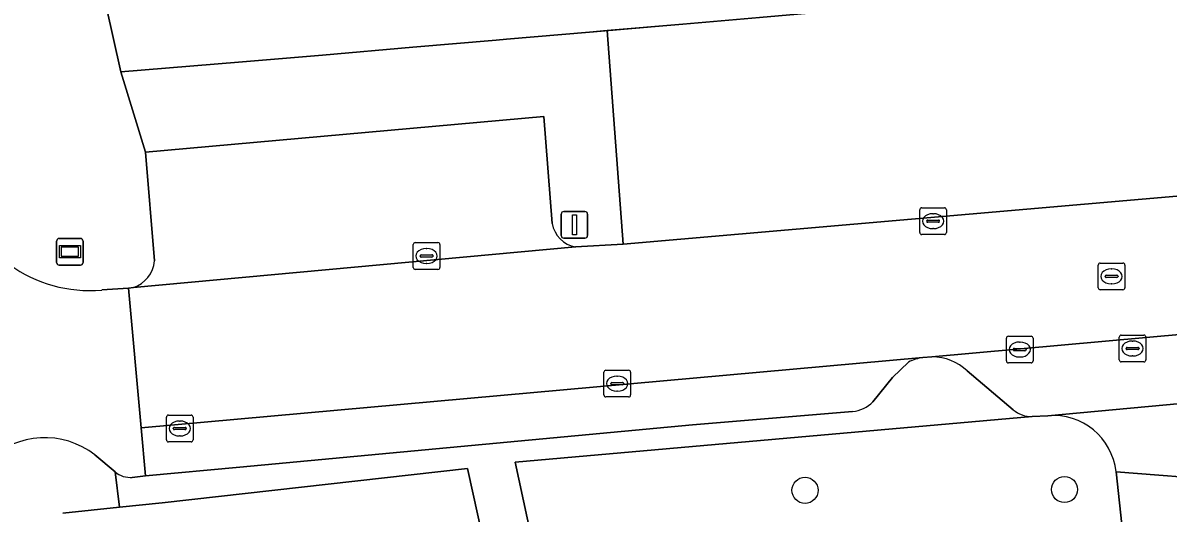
# Model space of a CAD drawing. Extents: x 160554 to 161248, y 385329 to 386506.
# Drawn here: x 160808.55 to 160851.48, y 385599.58 to 385617.94 of the extents above; entities that cross this region are included whole.
import ezdxf

# ---------------------------------------------------------------- set-up
doc = ezdxf.new("R2010")
doc.units = 0
for name, color, linetype in [('IMGEO_Boom', 7, 'Continuous'), ('IMGEO_Groenvoorziening', 7, 'Continuous'), ('IMGEO_Kolk', 7, 'Continuous'), ('IMGEO_Lichtmast', 7, 'Continuous'), ('IMGEO_Pand', 7, 'Continuous'), ('IMGEO_Pand_overbouw', 7, 'Continuous'), ('IMGEO_Parkeervlak_open', 7, 'Continuous'), ('IMGEO_Rijbaan_lokaal_open', 7, 'Continuous'), ('IMGEO_Rioolput', 7, 'Continuous'), ('IMGEO_Voetpad_open', 7, 'Continuous'), ('IMGEO_Wegwijzer', 7, 'Continuous')]:
    doc.layers.add(name, color=color, linetype=linetype)

msp = doc.modelspace()

# ---------------------------------------------------------------- linework, layer by layer
at = {"layer": 'IMGEO_Boom'}
for centre in [(160837.872, 385600.434), (160847.598, 385600.464)]:
    msp.add_circle(centre, 0.489, dxfattribs=at)
at = {"layer": 'IMGEO_Groenvoorziening'}
for points in [[(160846.975, 385603.229), (160846.391, 385603.199), (160827.007, 385601.485), (160829.525, 385589.788), (160847.316, 385593.644)], [(160825.224, 385601.257), (160813.776, 385599.966), (160812.169, 385599.8), (160810.054, 385599.581)], [(160813.123, 385586.172), (160815.77, 385586.734), (160827.826, 385589.422), (160825.224, 385601.257)], [(160849.947, 385597.294), (160849.53, 385601.127)]]:
    msp.add_lwpolyline(points, dxfattribs=at)
msp.add_arc((160847.178, 385600.872), 2.366, 6.1866, 94.9251, dxfattribs=at)
at = {"layer": 'IMGEO_Kolk'}
for p, q in [((160842.172, 385610.091), (160842.172, 385610.943)), ((160842.247, 385611.017), (160843.099, 385611.017)), ((160842.66, 385610.797), (160842.685, 385610.797)), ((160843.173, 385610.943), (160843.173, 385610.091)), ((160842.431, 385610.511), (160842.431, 385610.523)), ((160842.869, 385610.474), (160842.471, 385610.474)), ((160842.474, 385610.56), (160842.872, 385610.56)), ((160842.683, 385610.237), (160842.658, 385610.237)), ((160842.915, 385610.523), (160842.915, 385610.511)), ((160843.099, 385610.017), (160842.247, 385610.017)), ((160823.186, 385608.786), (160823.186, 385609.638)), ((160823.261, 385609.712), (160824.113, 385609.712)), ((160823.674, 385609.492), (160823.699, 385609.492)), ((160824.187, 385609.638), (160824.187, 385608.786)), ((160823.445, 385609.206), (160823.445, 385609.218)), ((160823.883, 385609.169), (160823.485, 385609.169)), ((160823.488, 385609.255), (160823.886, 385609.255)), ((160823.929, 385609.218), (160823.929, 385609.206)), ((160824.113, 385608.712), (160823.261, 385608.712)), ((160823.697, 385608.932), (160823.672, 385608.932)), ((160845.418, 385605.282), (160845.418, 385606.134)), ((160845.493, 385606.208), (160846.345, 385606.208)), ((160845.906, 385605.988), (160845.931, 385605.988)), ((160846.419, 385606.134), (160846.419, 385605.282)), ((160845.677, 385605.702), (160845.677, 385605.714)), ((160846.115, 385605.665), (160845.717, 385605.665)), ((160845.72, 385605.751), (160846.118, 385605.751)), ((160846.161, 385605.714), (160846.161, 385605.702)), ((160846.345, 385605.208), (160845.493, 385605.208)), ((160845.929, 385605.428), (160845.904, 385605.428)), ((160830.333, 385604.006), (160830.333, 385604.858)), ((160830.408, 385604.932), (160831.26, 385604.932)), ((160830.821, 385604.712), (160830.846, 385604.712)), ((160831.334, 385604.858), (160831.334, 385604.006)), ((160830.592, 385604.426), (160830.592, 385604.438)), ((160831.03, 385604.389), (160830.632, 385604.389)), ((160830.635, 385604.475), (160831.033, 385604.475)), ((160831.076, 385604.438), (160831.076, 385604.426)), ((160831.26, 385603.932), (160830.408, 385603.932)), ((160830.844, 385604.152), (160830.819, 385604.152)), ((160813.933, 385602.324), (160813.933, 385603.176)), ((160814.008, 385603.25), (160814.86, 385603.25)), ((160814.421, 385603.03), (160814.446, 385603.03)), ((160814.934, 385603.176), (160814.934, 385602.324)), ((160814.192, 385602.744), (160814.192, 385602.756)), ((160814.63, 385602.707), (160814.232, 385602.707)), ((160814.235, 385602.793), (160814.633, 385602.793)), ((160814.676, 385602.756), (160814.676, 385602.744)), ((160814.86, 385602.25), (160814.008, 385602.25)), ((160814.444, 385602.47), (160814.419, 385602.47))]:
    msp.add_line(p, q, dxfattribs=at)
for points in [[(160842.172, 385610.091), (160842.172, 385610.943)], [(160842.247, 385611.017), (160843.099, 385611.017)], [(160843.173, 385610.943), (160843.173, 385610.091)], [(160843.099, 385610.017), (160842.247, 385610.017)], [(160823.186, 385608.786), (160823.186, 385609.638)], [(160823.261, 385609.712), (160824.113, 385609.712)], [(160824.187, 385609.638), (160824.187, 385608.786)], [(160824.113, 385608.712), (160823.261, 385608.712)], [(160845.418, 385605.282), (160845.418, 385606.134)], [(160845.493, 385606.208), (160846.345, 385606.208)], [(160846.419, 385606.134), (160846.419, 385605.282)], [(160846.345, 385605.208), (160845.493, 385605.208)], [(160830.333, 385604.006), (160830.333, 385604.858)], [(160830.408, 385604.932), (160831.26, 385604.932)], [(160831.334, 385604.858), (160831.334, 385604.006)], [(160831.26, 385603.932), (160830.408, 385603.932)], [(160813.933, 385602.324), (160813.933, 385603.176)], [(160814.008, 385603.25), (160814.86, 385603.25)], [(160814.934, 385603.176), (160814.934, 385602.324)], [(160814.86, 385602.25), (160814.008, 385602.25)]]:
    msp.add_lwpolyline(points, dxfattribs=at)
for centre, radius, start, end in [((160842.249, 385610.941), 0.0765, 91.552, 178.448), ((160842.249, 385610.941), 0.0765, 91.552, 178.448), ((160843.097, 385610.941), 0.0765, 1.552, 88.448), ((160843.097, 385610.941), 0.0765, 1.552, 88.448), ((160842.471, 385610.52), 0.0403, 85.8775, 175.7526), ((160842.468, 385610.51), 0.0366, 178.938, 274.7102), ((160842.872, 385610.517), 0.043, 264.8664, 352.4533), ((160842.876, 385610.522), 0.0386, 1.7309, 96.639), ((160842.249, 385610.093), 0.0765, 181.552, 268.448), ((160842.249, 385610.093), 0.0765, 181.552, 268.448), ((160843.097, 385610.093), 0.0765, 271.552, 358.448), ((160843.097, 385610.093), 0.0765, 271.552, 358.448), ((160823.263, 385609.636), 0.0765, 91.552, 178.448), ((160823.263, 385609.636), 0.0765, 91.552, 178.448), ((160824.111, 385609.636), 0.0765, 1.552, 88.448), ((160824.111, 385609.636), 0.0765, 1.552, 88.448), ((160823.485, 385609.215), 0.0403, 85.8775, 175.7526), ((160823.482, 385609.205), 0.0366, 178.938, 274.7102), ((160823.886, 385609.212), 0.043, 264.8664, 352.4533), ((160823.89, 385609.217), 0.0386, 1.7309, 96.639), ((160823.263, 385608.788), 0.0765, 181.552, 268.448), ((160823.263, 385608.788), 0.0765, 181.552, 268.448), ((160824.111, 385608.788), 0.0765, 271.552, 358.448), ((160824.111, 385608.788), 0.0765, 271.552, 358.448), ((160845.495, 385606.132), 0.0765, 91.552, 178.448), ((160845.495, 385606.132), 0.0765, 91.552, 178.448), ((160846.343, 385606.132), 0.0765, 1.552, 88.448), ((160846.343, 385606.132), 0.0765, 1.552, 88.448), ((160845.717, 385605.711), 0.0403, 85.8775, 175.7526), ((160845.714, 385605.701), 0.0366, 178.938, 274.7102), ((160846.118, 385605.708), 0.043, 264.8664, 352.4533), ((160846.122, 385605.713), 0.0386, 1.7309, 96.639), ((160845.495, 385605.284), 0.0765, 181.552, 268.448), ((160845.495, 385605.284), 0.0765, 181.552, 268.448), ((160846.343, 385605.284), 0.0765, 271.552, 358.448), ((160846.343, 385605.284), 0.0765, 271.552, 358.448), ((160830.41, 385604.856), 0.0765, 91.552, 178.448), ((160830.41, 385604.856), 0.0765, 91.552, 178.448), ((160831.258, 385604.856), 0.0765, 1.552, 88.448), ((160831.258, 385604.856), 0.0765, 1.552, 88.448), ((160830.632, 385604.435), 0.0403, 85.8775, 175.7526), ((160830.629, 385604.425), 0.0366, 178.938, 274.7102), ((160831.033, 385604.432), 0.043, 264.8664, 352.4533), ((160831.037, 385604.437), 0.0386, 1.7309, 96.639), ((160830.41, 385604.008), 0.0765, 181.552, 268.448), ((160830.41, 385604.008), 0.0765, 181.552, 268.448), ((160831.258, 385604.008), 0.0765, 271.552, 358.448), ((160831.258, 385604.008), 0.0765, 271.552, 358.448), ((160814.01, 385603.174), 0.0765, 91.552, 178.448), ((160814.01, 385603.174), 0.0765, 91.552, 178.448), ((160814.858, 385603.174), 0.0765, 1.552, 88.448), ((160814.858, 385603.174), 0.0765, 1.552, 88.448), ((160814.232, 385602.753), 0.0403, 85.8775, 175.7526), ((160814.229, 385602.743), 0.0366, 178.938, 274.7102), ((160814.633, 385602.75), 0.043, 264.8664, 352.4533), ((160814.637, 385602.755), 0.0386, 1.7309, 96.639), ((160814.01, 385602.326), 0.0765, 181.552, 268.448), ((160814.01, 385602.326), 0.0765, 181.552, 268.448), ((160814.858, 385602.326), 0.0765, 271.552, 358.448), ((160814.858, 385602.326), 0.0765, 271.552, 358.448)]:
    msp.add_arc(centre, radius, start, end, dxfattribs=at)
for centre, major_axis, ratio, start_param, end_param in [((160842.659, 385610.517), (-0.387, 0.002), 0.722429, 4.712389, 7.853982), ((160842.684, 385610.517), (-0.39, 0.002), 0.717154, 1.570796, 4.712389), ((160823.673, 385609.212), (-0.387, 0.002), 0.722429, 4.712389, 7.853982), ((160823.698, 385609.212), (-0.39, 0.002), 0.717154, 1.570796, 4.712389), ((160845.905, 385605.708), (-0.387, 0.002), 0.722429, 4.712389, 7.853982), ((160845.93, 385605.708), (-0.39, 0.002), 0.717154, 1.570796, 4.712389), ((160830.82, 385604.432), (-0.387, 0.002), 0.722429, 4.712389, 7.853982), ((160830.845, 385604.432), (-0.39, 0.002), 0.717154, 1.570796, 4.712389), ((160814.42, 385602.75), (-0.387, 0.002), 0.722429, 4.712389, 7.853982), ((160814.445, 385602.75), (-0.39, 0.002), 0.717154, 1.570796, 4.712389)]:
    msp.add_ellipse(centre, major_axis=major_axis, ratio=ratio, start_param=start_param, end_param=end_param, dxfattribs=at)
at = {"layer": 'IMGEO_Lichtmast'}
for p, q in [((160828.73, 385609.98), (160828.73, 385610.78)), ((160828.73, 385610.78), (160828.73, 385609.98)), ((160828.83, 385610.88), (160829.62, 385610.88)), ((160829.62, 385610.88), (160828.83, 385610.88)), ((160829.72, 385610.78), (160829.72, 385609.98)), ((160829.72, 385609.98), (160829.72, 385610.78)), ((160829.62, 385609.88), (160828.83, 385609.88)), ((160828.83, 385609.88), (160829.62, 385609.88))]:
    msp.add_line(p, q, dxfattribs=at)
msp.add_lwpolyline([(160829.15, 385610.755), (160829.3, 385610.755), (160829.3, 385610.005), (160829.15, 385610.005), (160829.15, 385610.755)], dxfattribs=at)
for centre, start, end in [((160828.83, 385610.78), 90, 180), ((160828.83, 385610.78), 90, 180), ((160829.62, 385610.78), 0, 90), ((160829.62, 385610.78), 360, 90), ((160828.83, 385609.98), 180, 270), ((160828.83, 385609.98), 180, 270), ((160829.62, 385609.98), 270, 0), ((160829.62, 385609.98), 270, 0)]:
    msp.add_arc(centre, 0.1, start, end, dxfattribs=at)
at = {"layer": 'IMGEO_Pand'}
msp.add_lwpolyline([(160808.794, 385631.497), (160812.22, 385616.114), (160816.636, 385616.471), (160819.784, 385616.741), (160823.172, 385617.032), (160826.291, 385617.299), (160826.681, 385617.333), (160829.796, 385617.6), (160830.449, 385617.656), (160833.286, 385617.9), (160836.165, 385618.147)], dxfattribs=at)
at = {"layer": 'IMGEO_Pand_overbouw'}
msp.add_lwpolyline([(160800.168, 385670.228), (160806.16, 385643.282), (160808.794, 385631.497), (160812.22, 385616.114), (160816.636, 385616.471), (160819.784, 385616.741), (160823.172, 385617.032), (160826.291, 385617.299), (160826.681, 385617.333), (160829.796, 385617.6), (160836.165, 385618.147), (160839.297, 385618.416), (160840.182, 385618.492), (160844.032, 385618.825), (160844.463, 385618.859), (160839.871, 385640.501), (160837.913, 385649.731)], dxfattribs=at)
at = {"layer": 'IMGEO_Parkeervlak_open'}
for points in [[(160828.395, 385610.433), (160828.085, 385614.443), (160813.155, 385613.096), (160813.481, 385609.031)], [(160812.695, 385608.034), (160829.274, 385609.552)], [(160871.354, 385607.991), (160871.578, 385608.044), (160842.631, 385605.434)], [(160842.289, 385605.408), (160812.984, 385602.775), (160813.145, 385600.975), (160816.687, 385601.299), (160833.656, 385602.885), (160839.652, 385603.387)], [(160840.416, 385603.743), (160841.151, 385604.664), (160841.754, 385605.239)], [(160846.391, 385603.199), (160846.975, 385603.229), (160868.265, 385605.193)], [(160843.952, 385604.911), (160845.67, 385603.454)]]:
    msp.add_lwpolyline(points, dxfattribs=at)
for centre, radius, start, end in [((160829.449, 385610.605), 1.068, 189.2803, 260.5895), ((160812.352, 385609.113), 1.132, 287.6366, 355.8614), ((160842.623, 385603.418), 2.017, 99.5379, 115.5235), ((160842.611, 385603.453), 1.981, 47.3867, 89.4148), ((160839.5, 385604.71), 1.332, 276.5339, 313.4342), ((160846.36, 385604.257), 1.059, 229.348, 271.6971)]:
    msp.add_arc(centre, radius, start, end, dxfattribs=at)
at = {"layer": 'IMGEO_Rijbaan_lokaal_open'}
msp.add_lwpolyline([(160871.578, 385608.044), (160876.64, 385608.535), (160905.88, 385611.113), (160907.275, 385611.259), (160906.791, 385616.603), (160886.64, 385614.737), (160855.368, 385611.764), (160852.666, 385611.53), (160831.052, 385609.652), (160829.274, 385609.552), (160812.695, 385608.034), (160812.515, 385608.009), (160812.984, 385602.775), (160842.289, 385605.408), (160842.631, 385605.434)], close=True, dxfattribs=at)
for points in [[(160812.515, 385608.009), (160811.51, 385607.939)], [(160812.655, 385600.92), (160813.145, 385600.975), (160812.984, 385602.775), (160812.515, 385608.009)], [(160811.254, 385601.765), (160812.012, 385601.121)]]:
    msp.add_lwpolyline(points, dxfattribs=at)
for centre, radius, start, end in [((160811.056, 385613.052), 5.134, 193.7305, 275.0747), ((160809.377, 385599.341), 3.065, 52.2518, 133.9795), ((160812.574, 385601.788), 0.872, 229.9196, 275.3622)]:
    msp.add_arc(centre, radius, start, end, dxfattribs=at)
at = {"layer": 'IMGEO_Rioolput'}
for p, q in [((160848.936, 385608.948), (160849.788, 385608.948)), ((160848.861, 385608.022), (160848.861, 385608.874)), ((160849.349, 385608.728), (160849.374, 385608.728)), ((160849.862, 385608.874), (160849.862, 385608.022)), ((160849.12, 385608.442), (160849.12, 385608.454)), ((160849.558, 385608.405), (160849.16, 385608.405)), ((160849.163, 385608.491), (160849.561, 385608.491)), ((160849.372, 385608.168), (160849.347, 385608.168)), ((160849.604, 385608.454), (160849.604, 385608.442)), ((160849.788, 385607.948), (160848.936, 385607.948)), ((160849.648, 385605.321), (160849.648, 385606.173)), ((160849.723, 385606.247), (160850.575, 385606.247)), ((160850.136, 385606.027), (160850.161, 385606.027)), ((160850.649, 385606.173), (160850.649, 385605.321)), ((160849.907, 385605.741), (160849.907, 385605.753)), ((160850.345, 385605.704), (160849.947, 385605.704)), ((160849.95, 385605.79), (160850.348, 385605.79)), ((160850.391, 385605.753), (160850.391, 385605.741)), ((160850.575, 385605.247), (160849.723, 385605.247)), ((160850.159, 385605.467), (160850.134, 385605.467))]:
    msp.add_line(p, q, dxfattribs=at)
for points in [[(160848.936, 385608.948), (160849.788, 385608.948)], [(160848.861, 385608.022), (160848.861, 385608.874)], [(160849.862, 385608.874), (160849.862, 385608.022)], [(160849.788, 385607.948), (160848.936, 385607.948)], [(160849.648, 385605.321), (160849.648, 385606.173)], [(160849.723, 385606.247), (160850.575, 385606.247)], [(160850.649, 385606.173), (160850.649, 385605.321)], [(160850.575, 385605.247), (160849.723, 385605.247)]]:
    msp.add_lwpolyline(points, dxfattribs=at)
for centre, radius, start, end in [((160848.938, 385608.872), 0.0765, 91.552, 178.448), ((160848.938, 385608.872), 0.0765, 91.552, 178.448), ((160849.786, 385608.872), 0.0765, 1.552, 88.448), ((160849.786, 385608.872), 0.0765, 1.552, 88.448), ((160849.16, 385608.451), 0.0403, 85.8775, 175.7526), ((160849.157, 385608.441), 0.0366, 178.938, 274.7102), ((160849.561, 385608.448), 0.043, 264.8664, 352.4533), ((160849.565, 385608.453), 0.0386, 1.7309, 96.639), ((160848.938, 385608.024), 0.0765, 181.552, 268.448), ((160848.938, 385608.024), 0.0765, 181.552, 268.448), ((160849.786, 385608.024), 0.0765, 271.552, 358.448), ((160849.786, 385608.024), 0.0765, 271.552, 358.448), ((160849.725, 385606.171), 0.0765, 91.552, 178.448), ((160849.725, 385606.171), 0.0765, 91.552, 178.448), ((160850.573, 385606.171), 0.0765, 1.552, 88.448), ((160850.573, 385606.171), 0.0765, 1.552, 88.448), ((160849.947, 385605.75), 0.0403, 85.8775, 175.7526), ((160849.944, 385605.74), 0.0366, 178.938, 274.7102), ((160850.348, 385605.747), 0.043, 264.8664, 352.4533), ((160850.352, 385605.752), 0.0386, 1.7309, 96.639), ((160849.725, 385605.323), 0.0765, 181.552, 268.448), ((160849.725, 385605.323), 0.0765, 181.552, 268.448), ((160850.573, 385605.323), 0.0765, 271.552, 358.448), ((160850.573, 385605.323), 0.0765, 271.552, 358.448)]:
    msp.add_arc(centre, radius, start, end, dxfattribs=at)
for centre, major_axis, ratio, start_param, end_param in [((160849.348, 385608.448), (-0.387, 0.002), 0.722429, 4.712389, 7.853982), ((160849.373, 385608.448), (-0.39, 0.002), 0.717154, 1.570796, 4.712389), ((160850.135, 385605.747), (-0.387, 0.002), 0.722429, 4.712389, 7.853982), ((160850.16, 385605.747), (-0.39, 0.002), 0.717154, 1.570796, 4.712389)]:
    msp.add_ellipse(centre, major_axis=major_axis, ratio=ratio, start_param=start_param, end_param=end_param, dxfattribs=at)
at = {"layer": 'IMGEO_Voetpad_open'}
for points in [[(160813.481, 385609.031), (160813.155, 385613.096), (160812.22, 385616.114), (160808.794, 385631.497), (160807.944, 385631.298), (160806.691, 385636.881), (160807.57, 385637.357), (160806.209, 385643.293), (160806.16, 385643.282), (160800.168, 385670.228)], [(160830.449, 385617.656), (160829.796, 385617.6), (160826.681, 385617.333), (160826.291, 385617.299), (160823.172, 385617.032), (160819.784, 385616.741), (160816.636, 385616.471), (160812.22, 385616.114), (160813.155, 385613.096), (160828.085, 385614.443), (160828.395, 385610.433)], [(160829.274, 385609.552), (160831.052, 385609.652), (160830.449, 385617.656)], [(160811.51, 385607.939), (160812.515, 385608.009), (160812.695, 385608.034)], [(160841.754, 385605.239), (160841.151, 385604.664), (160840.416, 385603.743)], [(160842.631, 385605.434), (160842.289, 385605.408)], [(160868.265, 385605.193), (160846.975, 385603.229)], [(160845.67, 385603.454), (160843.952, 385604.911)], [(160839.652, 385603.387), (160833.656, 385602.885), (160816.687, 385601.299), (160813.145, 385600.975), (160812.655, 385600.92)], [(160847.316, 385593.644), (160829.525, 385589.788), (160827.007, 385601.485), (160846.391, 385603.199)], [(160810.054, 385599.581), (160812.169, 385599.8), (160812.012, 385601.121), (160811.254, 385601.765)], [(160812.012, 385601.121), (160812.169, 385599.8), (160813.776, 385599.966), (160825.224, 385601.257), (160827.826, 385589.422), (160815.77, 385586.734), (160813.123, 385586.172)], [(160853.694, 385600.798), (160849.53, 385601.127), (160849.947, 385597.294), (160849.969, 385597.157), (160850.785, 385588.354), (160853.807, 385555.183), (160850.708, 385554.964), (160850.795, 385554.015), (160853.308, 385554.158), (160860.81, 385554.801), (160862.922, 385554.982), (160863.436, 385548.992), (160864.993, 385549.134), (160864.477, 385554.802), (160864.3, 385554.785), (160864.268, 385555.123), (160864.008, 385557.909), (160862.693, 385557.771), (160861.315, 385572.826)], [(160849.53, 385601.127), (160853.694, 385600.798)]]:
    msp.add_lwpolyline(points, dxfattribs=at)
msp.add_lwpolyline([(160849.453, 385619.331), (160844.766, 385618.807), (160844.463, 385618.859), (160844.032, 385618.825), (160840.182, 385618.492), (160839.297, 385618.416), (160836.165, 385618.147), (160833.286, 385617.9), (160830.449, 385617.656), (160831.052, 385609.652), (160852.666, 385611.53), (160852.367, 385614.453), (160851.846, 385619.534)], close=True, dxfattribs=at)
for centre, radius, start, end in [((160811.056, 385613.052), 5.134, 193.7305, 275.0747), ((160829.449, 385610.605), 1.068, 189.2803, 260.5895), ((160812.352, 385609.113), 1.132, 287.6366, 355.8614), ((160842.623, 385603.418), 2.017, 99.5379, 115.5235), ((160842.611, 385603.453), 1.981, 47.3867, 89.4148), ((160839.5, 385604.71), 1.332, 276.5339, 313.4342), ((160846.36, 385604.257), 1.059, 229.348, 271.6971), ((160847.178, 385600.872), 2.366, 6.1866, 94.9251), ((160809.377, 385599.341), 3.065, 52.2518, 133.9795), ((160812.574, 385601.788), 0.872, 229.9196, 275.3622)]:
    msp.add_arc(centre, radius, start, end, dxfattribs=at)
at = {"layer": 'IMGEO_Wegwijzer'}
for p, q in [((160809.919, 385609.87), (160810.709, 385609.87)), ((160810.709, 385609.87), (160809.919, 385609.87)), ((160809.819, 385608.97), (160809.819, 385609.77)), ((160809.819, 385609.77), (160809.819, 385608.97)), ((160810.809, 385609.77), (160810.809, 385608.97)), ((160810.809, 385608.97), (160810.809, 385609.77)), ((160810.709, 385608.87), (160809.919, 385608.87)), ((160809.919, 385608.87), (160810.709, 385608.87))]:
    msp.add_line(p, q, dxfattribs=at)
for points in [[(160809.92, 385609.602), (160810.708, 385609.602), (160810.708, 385609.138), (160809.92, 385609.138), (160809.92, 385609.602)], [(160809.985, 385609.537), (160809.985, 385609.203), (160810.643, 385609.203), (160810.643, 385609.537), (160809.985, 385609.537)]]:
    msp.add_lwpolyline(points, dxfattribs=at)
for centre, start, end in [((160809.919, 385609.77), 90, 180), ((160809.919, 385609.77), 90, 180), ((160810.709, 385609.77), 0, 90), ((160810.709, 385609.77), 360, 90), ((160809.919, 385608.97), 180, 270), ((160809.919, 385608.97), 180, 270), ((160810.709, 385608.97), 270, 0), ((160810.709, 385608.97), 270, 0)]:
    msp.add_arc(centre, 0.1, start, end, dxfattribs=at)

doc.saveas('drawing.dxf')
